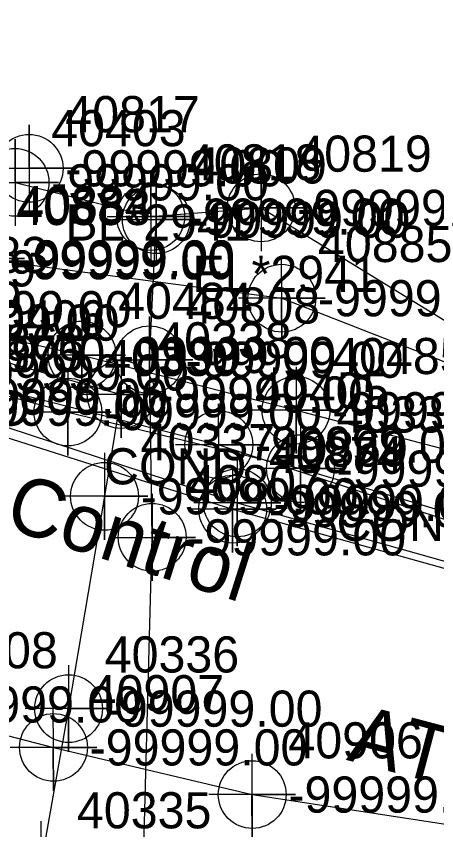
# Model space of a CAD drawing. Extents: x 2083698 to 2094313, y 743246 to 752873.
# Drawn here: x 2091698.8 to 2091727.8, y 744334 to 744390.3 of the extents above; entities that cross this region are included whole.
import ezdxf

# ---------------------------------------------------------------- set-up
doc = ezdxf.new("R2010")
doc.units = 0
for name, color, linetype in [('COGO Default Chain', 7, 'Continuous'), ('COGO Default Curve', 7, 'Continuous'), ('COGO Default Point Number', 7, 'Continuous'), ('Default Symbol CELL', 7, 'Continuous'), ('Default Symbol Cogo Number', 7, 'Continuous'), ('Exist Property Corner CELL', 7, 'Continuous'), ('Exist Property Iron Pin Leader', 7, 'Continuous'), ('Exist Property Iron Pin Text', 7, 'Continuous'), ('Exist Property Line', 7, 'Continuous'), ('Exist Property Line Leader', 7, 'Continuous'), ('Exist Property Monument Text', 7, 'Continuous'), ('Exist Right of Way Easement Line', 7, 'Continuous'), ('Exist Right of Way Line', 7, 'Continuous'), ('Exist Right of Way Line Leader', 7, 'Continuous'), ('Exist Right of Way Line Text', 7, 'Continuous'), ('Exist Utilities Gas UG Line SUE LOS B', 7, 'Continuous'), ('Exist Utilities Power UG Cable SUE LOS B', 7, 'Continuous'), ('Exist Utilities Power UG Cable SUE LOS B Text', 7, 'Continuous'), ('Exist Utilities Telephone UG Conduit SUE LOS B', 7, 'Continuous'), ('Exist Utilities Telephone UG Conduit SUE LOS B Text', 7, 'Continuous'), ('Exist Utilities TV UG Cable SUE LOS B', 7, 'Continuous'), ('Exist Utilities Water UG Line SUE LOS B', 7, 'Continuous'), ('Old_Level_20', 7, 'Continuous'), ('Scratch_Level_2', 7, 'Continuous')]:
    doc.layers.add(name, color=color, linetype=linetype)

msp = doc.modelspace()

# ---------------------------------------------------------------- linework, layer by layer
at = {"layer": 'COGO Default Curve'}
for points in [[(2091696.664, 744379.758), (2091702.664, 744379.758), (2091699.664, 744379.758), (2091699.664, 744382.758), (2091699.664, 744376.758)], [(2091695.688, 744378.786), (2091701.688, 744378.786), (2091698.688, 744378.786), (2091698.688, 744381.786), (2091698.688, 744375.786)], [(2091712.706, 744377.023), (2091718.706, 744377.023), (2091715.706, 744377.023), (2091715.706, 744380.023), (2091715.706, 744374.023)], [(2091705.068, 744376.416), (2091711.068, 744376.416), (2091708.068, 744376.416), (2091708.068, 744379.416), (2091708.068, 744373.416)], [(2091705.451, 744376.207), (2091711.451, 744376.207), (2091708.451, 744376.207), (2091708.451, 744379.207), (2091708.451, 744373.207)], [(2091704.984, 744366.512), (2091710.984, 744366.512), (2091707.984, 744366.512), (2091707.984, 744369.512), (2091707.984, 744363.512)], [(2091705.171, 744354.227), (2091711.171, 744354.227), (2091708.171, 744354.227), (2091708.171, 744357.227), (2091708.171, 744351.227)]]:
    msp.add_lwpolyline(points, dxfattribs=at)
for centre in [(2091699.664, 744379.758), (2091698.688, 744378.786), (2091715.706, 744377.023), (2091708.068, 744376.416), (2091708.451, 744376.207), (2091707.984, 744366.512), (2091708.171, 744354.227)]:
    msp.add_circle(centre, 2.344, dxfattribs=at)
at = {"layer": 'COGO Default Point Number'}
for points in [[(2091706.023, 744367.11), (2091706.023, 744361.11), (2091706.023, 744364.11), (2091709.023, 744364.11), (2091703.023, 744364.11)], [(2091704.876, 744360.066), (2091704.876, 744354.066), (2091704.876, 744357.066), (2091707.876, 744357.066), (2091701.876, 744357.066)], [(2091702.388, 744345.377), (2091702.388, 744339.377), (2091702.388, 744342.377), (2091705.388, 744342.377), (2091699.388, 744342.377)], [(2091700.469, 744334.595), (2091700.469, 744328.595), (2091700.469, 744331.595), (2091703.469, 744331.595), (2091697.469, 744331.595)]]:
    msp.add_lwpolyline(points, dxfattribs=at)
for centre in [(2091706.023, 744364.11), (2091704.876, 744357.066), (2091702.388, 744342.377)]:
    msp.add_circle(centre, 2.344, dxfattribs=at)
at = {"layer": 'Exist Property Iron Pin Text'}
for points in [[(2091714.054, 744359.616), (2091714.054, 744353.616), (2091714.054, 744356.616), (2091717.054, 744356.616), (2091711.054, 744356.616)], [(2091713.733, 744359.177), (2091713.733, 744353.177), (2091713.733, 744356.177), (2091716.733, 744356.177), (2091710.733, 744356.177)]]:
    msp.add_lwpolyline(points, dxfattribs=at)
for centre in [(2091713.733, 744356.177), (2091714.054, 744356.616)]:
    msp.add_circle(centre, 2.344, dxfattribs=at)
at = {"layer": 'Exist Property Line Leader'}
for points in [[(2091703.316, 744369.841), (2091703.316, 744363.841), (2091703.316, 744366.841), (2091706.316, 744366.841), (2091700.316, 744366.841)], [(2091702.344, 744365.892), (2091702.344, 744359.892), (2091702.344, 744362.892), (2091705.344, 744362.892), (2091699.344, 744362.892)], [(2091718.117, 744366.022), (2091718.117, 744360.022), (2091718.117, 744363.022), (2091721.117, 744363.022), (2091715.117, 744363.022)], [(2091718.421, 744361.981), (2091718.421, 744355.981), (2091718.421, 744358.981), (2091721.421, 744358.981), (2091715.421, 744358.981)]]:
    msp.add_lwpolyline(points, dxfattribs=at)
for centre in [(2091703.316, 744366.841), (2091702.344, 744362.892), (2091718.117, 744363.022), (2091718.421, 744358.981)]:
    msp.add_circle(centre, 2.344, dxfattribs=at)
at = {"layer": 'Exist Right of Way Line Text'}
for points in [[(2091696.244, 744376.146), (2091696.277, 744370.331), (2091696.26, 744373.331), (2091699.277, 744373.331), (2091693.277, 744373.331)], [(2091696.31, 744376.339), (2091696.343, 744370.524), (2091696.326, 744373.524), (2091699.343, 744373.524), (2091693.343, 744373.524)], [(2091717.1, 744373.587), (2091717.133, 744367.772), (2091717.116, 744370.772), (2091720.133, 744370.772), (2091714.133, 744370.772)], [(2091712.743, 744363.454), (2091712.776, 744357.639), (2091712.759, 744360.639), (2091715.776, 744360.639), (2091709.776, 744360.639)], [(2091701.312, 744342.509), (2091701.345, 744336.694), (2091701.328, 744339.694), (2091704.345, 744339.694), (2091698.345, 744339.694)], [(2091715.055, 744339.248), (2091715.088, 744333.433), (2091715.071, 744336.433), (2091718.088, 744336.433), (2091712.088, 744336.433)]]:
    msp.add_lwpolyline(points, dxfattribs=at)
for centre in [(2091717.133, 744370.772), (2091712.776, 744360.639), (2091701.345, 744339.694), (2091715.088, 744336.433)]:
    msp.add_circle(centre, 2.344, dxfattribs=at)
at = {"layer": 'Exist Utilities Gas UG Line SUE LOS B'}
for points in [[(2091698.688, 744378.786), (2091708.068, 744376.416), (2091715.706, 744377.023), (2091732.871, 744366.485), (2091746.934, 744363.469), (2091768.284, 744365.19), (2091768.284, 744365.19)], [(2091691.456, 744213.351), (2091695.659, 744237.302), (2091698.856, 744252.449), (2091703.263, 744282.008), (2091705.577, 744295.833), (2091707.192, 744318.226), (2091708.171, 744354.227), (2091707.984, 744366.512), (2091708.441, 744376.007)], [(2091708.441, 744376.007), (2091708.451, 744376.207)]]:
    msp.add_lwpolyline(points, dxfattribs=at)
at = {"layer": 'Exist Utilities Power UG Cable SUE LOS B'}
for points in [[(2091680.819, 744371.934), (2091679.965, 744369.411), (2091679.902, 744368.013), (2091680.91, 744367.681), (2091691.715, 744363.96), (2091714.054, 744356.616), (2091738.555, 744349.717), (2091741.748, 744347.94)], [(2091678.864, 744368.429), (2091679.086, 744367.568), (2091680.675, 744366.773), (2091691.643, 744363.194), (2091713.733, 744356.177), (2091738.342, 744349.294), (2091741.623, 744347.664)]]:
    msp.add_lwpolyline(points, dxfattribs=at)
at = {"layer": 'Exist Utilities Telephone UG Conduit SUE LOS B'}
for points in [[(2091504.751, 744424.957), (2091512.871, 744422.45), (2091521.268, 744418.975), (2091545.33, 744411.521), (2091561.62, 744406.439), (2091580.408, 744400.96), (2091601.013, 744394.574), (2091624.33, 744387.061), (2091645.726, 744380.563), (2091665.886, 744373.604), (2091693.143, 744365.628), (2091712.776, 744360.639), (2091734.917, 744353.322)], [(2091669.55, 744384.255), (2091670.85, 744382.611), (2091677.336, 744378.851), (2091696.277, 744373.331), (2091696.343, 744373.524), (2091717.133, 744370.772), (2091732.868, 744364.614), (2091746.742, 744361.802), (2091756.288, 744359.008), (2091766.736, 744354.902), (2091775.88, 744349.298)], [(2091663.891, 744350.194), (2091669.204, 744348.27), (2091689.849, 744342.667), (2091701.345, 744339.694), (2091715.088, 744336.433), (2091732.078, 744333.822), (2091748.864, 744329.554), (2091774.35, 744322.822)]]:
    msp.add_lwpolyline(points, dxfattribs=at)
at = {"layer": 'Exist Utilities TV UG Cable SUE LOS B'}
for points in [[(2091590.491, 744405.923), (2091609.296, 744398.962), (2091617.393, 744393.174), (2091633.146, 744388.041), (2091647.412, 744383.976), (2091662.97, 744378.761), (2091678.643, 744372.992), (2091689.182, 744370.013), (2091703.316, 744366.841), (2091718.117, 744363.022), (2091732.939, 744359.137)], [(2091589.714, 744396.987), (2091615.283, 744389.997), (2091631.453, 744385.205), (2091647.264, 744381.801), (2091662.612, 744377.399), (2091675.284, 744371.693), (2091687.373, 744366.914), (2091702.344, 744362.892), (2091718.421, 744358.981), (2091731.344, 744355.125)]]:
    msp.add_lwpolyline(points, dxfattribs=at)
at = {"layer": 'Exist Utilities Water UG Line SUE LOS B'}
msp.add_lwpolyline([(2091600.329, 744396.205), (2091616.241, 744390.994), (2091631.951, 744386.378), (2091646.399, 744381.287), (2091660.418, 744377.534), (2091676.596, 744372.563), (2091688.351, 744369.081), (2091706.023, 744364.11), (2091704.876, 744357.066), (2091702.388, 744342.377), (2091700.469, 744331.595), (2091700.051, 744326.946)], dxfattribs=at)

# ---------------------------------------------------------------- texts
at = {"layer": 'COGO Default Chain'}
for p in [(2091702.164, 744378.508), (2091701.188, 744377.536), (2091718.206, 744375.773), (2091710.568, 744375.166), (2091710.951, 744374.957), (2091710.484, 744365.262), (2091710.671, 744352.977)]:
    msp.add_text('-99999.00', height=2.5, dxfattribs=at).set_placement(p)
at = {"layer": 'Default Symbol CELL'}
for s, p in [('40483', (2091691.682, 744372.513)), ('40329', (2091689.873, 744369.414)), ('40484', (2091705.816, 744369.341)), ('40485', (2091720.617, 744365.522)), ('40330', (2091704.844, 744365.392)), ('40331', (2091720.921, 744361.481))]:
    msp.add_text(s, height=2.5, dxfattribs=at).set_placement(p)
at = {"layer": 'Default Symbol Cogo Number'}
for p in [(2091691.682, 744368.763), (2091689.873, 744365.664), (2091705.816, 744365.591), (2091704.844, 744361.642), (2091720.617, 744361.772), (2091720.921, 744357.731)]:
    msp.add_text('-99999.00', height=2.5, dxfattribs=at).set_placement(p)
at = {"layer": 'Exist Property Corner CELL'}
for p in [(2091689.873, 744361.914), (2091704.844, 744357.892), (2091720.921, 744353.981)]:
    msp.add_text('COND', height=2.5, dxfattribs=at).set_placement(p)
at = {"layer": 'Exist Property Iron Pin Leader'}
for s, p in [('40868', (2091694.215, 744366.46)), ('40875', (2091694.143, 744365.694)), ('40869', (2091716.554, 744359.116)), ('40874', (2091716.233, 744358.677))]:
    msp.add_text(s, height=2.5, dxfattribs=at).set_placement(p)
at = {"layer": 'Exist Property Line'}
for p in [(2091690.851, 744367.831), (2091708.523, 744362.86), (2091707.376, 744355.816), (2091704.888, 744341.127)]:
    msp.add_text('-99999.00', height=2.5, dxfattribs=at).set_placement(p)
at = {"layer": 'Exist Property Monument Text'}
for p in [(2091694.215, 744362.71), (2091694.143, 744361.944), (2091716.233, 744354.927), (2091716.554, 744355.366)]:
    msp.add_text('-99999.00', height=2.5, dxfattribs=at).set_placement(p)
at = {"layer": 'Exist Right of Way Easement Line'}
for s, p in [('BL*2941', (2091702.164, 744374.758)), ('EL*2941', (2091710.951, 744371.207))]:
    msp.add_text(s, height=2.5, dxfattribs=at).set_placement(p)
at = {"layer": 'Exist Right of Way Line'}
for s, p in [('40339', (2091690.851, 744371.581)), ('40338', (2091708.523, 744366.61)), ('40337', (2091707.376, 744359.566)), ('40336', (2091704.888, 744344.877)), ('40335', (2091702.969, 744334.095))]:
    msp.add_text(s, height=2.5, dxfattribs=at).set_placement(p)
at = {"layer": 'Exist Right of Way Line Leader'}
for s, p in [('40883', (2091698.777, 744375.831)), ('40884', (2091698.843, 744376.024)), ('40885', (2091719.633, 744373.272)), ('40406', (2091695.643, 744368.128)), ('40405', (2091715.276, 744363.139)), ('40908', (2091692.349, 744345.167)), ('40907', (2091703.845, 744342.194)), ('40906', (2091717.588, 744338.933))]:
    msp.add_text(s, height=2.5, dxfattribs=at).set_placement(p)
at = {"layer": 'Exist Utilities Power UG Cable SUE LOS B Text'}
msp.add_text('NCDOT Traffic Control', height=4, rotation=342.3773, dxfattribs=at).set_placement((2091662.703, 744366.092))
at = {"layer": 'Exist Utilities Telephone UG Conduit SUE LOS B Text'}
msp.add_text('AT&T Corp., Unk. S/T', height=4, rotation=345.2036, dxfattribs=at).set_placement((2091721.546, 744338.838))
at = {"layer": 'Old_Level_20'}
for s, p in [('40817', (2091702.164, 744382.258)), ('40403', (2091701.188, 744381.286)), ('40819', (2091718.206, 744379.523)), ('40818', (2091710.568, 744378.916)), ('40809', (2091710.951, 744378.707)), ('40808', (2091710.484, 744369.012)), ('40807', (2091710.671, 744356.727))]:
    msp.add_text(s, height=2.5, dxfattribs=at).set_placement(p)
at = {"layer": 'Scratch_Level_2'}
for p in [(2091698.843, 744372.274), (2091698.777, 744372.081), (2091719.633, 744369.522), (2091695.643, 744364.378), (2091715.276, 744359.389), (2091692.349, 744341.417), (2091703.845, 744338.444), (2091717.588, 744335.183)]:
    msp.add_text('-99999.00', height=2.5, dxfattribs=at).set_placement(p)

doc.saveas('drawing.dxf')
